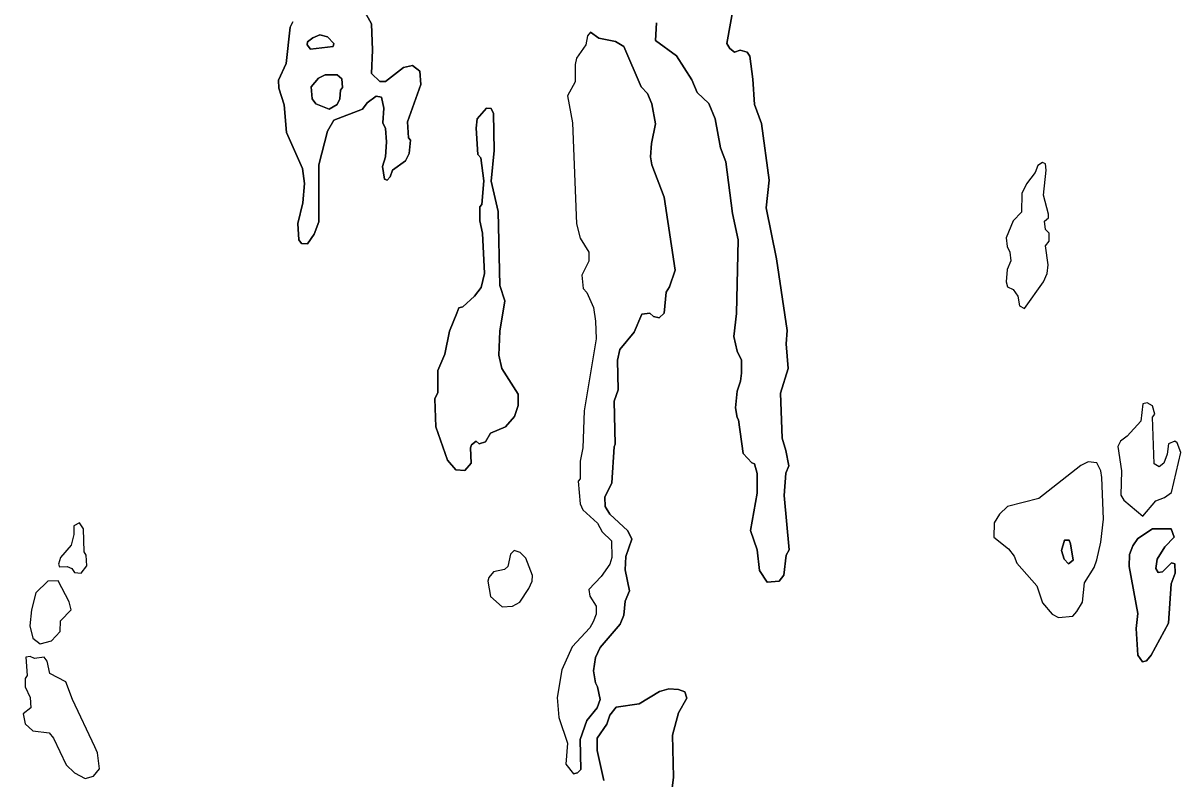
# Model space of a CAD drawing. Extents: x 642515 to 647219, y 6080136 to 6084356.
# Drawn here: x 645140.17 to 645162.76, y 6080897.62 to 6080912.36 of the extents above; entities that cross this region are included whole.
import ezdxf

# ---------------------------------------------------------------- set-up
doc = ezdxf.new("R2010")
doc.units = 0
doc.layers.add('Level 63', color=7, linetype='Continuous')

msp = doc.modelspace()

# ---------------------------------------------------------------- linework, layer by layer
at = {"layer": 'Level 63'}
for points in [[(645154.09, 6080913.01), (645153.9, 6080911.96), (645153.96, 6080911.86), (645154.05, 6080911.79), (645154.16, 6080911.83), (645154.3, 6080911.79), (645154.35, 6080911.71), (645154.41, 6080911.26), (645154.44, 6080910.77), (645154.58, 6080910.4), (645154.73, 6080909.29), (645154.67, 6080908.75), (645154.87, 6080907.76), (645155.08, 6080906.36), (645155.06, 6080906.1), (645155.1, 6080905.62), (645154.95, 6080905.14), (645154.98, 6080904.26), (645155.05, 6080904.02), (645155.11, 6080903.72), (645155.05, 6080903.58), (645155.02, 6080903.14), (645155.12, 6080902.08), (645155.06, 6080901.98), (645155.01, 6080901.59), (645154.92, 6080901.47), (645154.69, 6080901.45), (645154.54, 6080901.68), (645154.49, 6080902.08), (645154.36, 6080902.46), (645154.49, 6080903.19), (645154.49, 6080903.57), (645154.44, 6080903.76), (645154.39, 6080903.78), (645154.22, 6080903.96), (645154.13, 6080904.62), (645154.1, 6080904.66), (645154.07, 6080904.85), (645154.1, 6080905.18), (645154.17, 6080905.37), (645154.19, 6080905.53), (645154.19, 6080905.78), (645154.1, 6080905.96), (645154.04, 6080906.24), (645154.09, 6080906.69), (645154.12, 6080908.13), (645154.01, 6080908.64), (645153.88, 6080909.65), (645153.78, 6080909.92), (645153.67, 6080910.49), (645153.55, 6080910.79), (645153.32, 6080911), (645153.22, 6080911.25), (645152.92, 6080911.72), (645152.51, 6080912.02), (645152.53, 6080912.36)], [(645154.44, 6080903.76), (645154.49, 6080903.57), (645154.49, 6080903.19), (645154.36, 6080902.46), (645154.49, 6080902.08), (645154.54, 6080901.68), (645154.69, 6080901.45), (645154.92, 6080901.47), (645155.01, 6080901.59), (645155.06, 6080901.98), (645155.12, 6080902.08), (645155.02, 6080903.14), (645155.05, 6080903.58), (645155.11, 6080903.72), (645155.05, 6080904.02), (645154.98, 6080904.26), (645154.95, 6080905.14), (645155.1, 6080905.62), (645155.06, 6080906.1), (645155.08, 6080906.36), (645154.87, 6080907.76), (645154.67, 6080908.75), (645154.73, 6080909.29), (645154.58, 6080910.4), (645154.44, 6080910.77), (645154.41, 6080911.26), (645154.35, 6080911.71), (645154.3, 6080911.79), (645154.16, 6080911.83), (645154.05, 6080911.79), (645153.96, 6080911.86), (645153.9, 6080911.96), (645154.09, 6080913.01)], [(645146.81, 6080912.62), (645146.97, 6080912.34), (645146.99, 6080911.83), (645146.97, 6080911.37), (645147.13, 6080911.22), (645147.24, 6080911.22), (645147.59, 6080911.49), (645147.77, 6080911.53), (645147.91, 6080911.42), (645147.93, 6080911.16), (645147.67, 6080910.43), (645147.69, 6080910.12), (645147.73, 6080910.07), (645147.7, 6080909.81), (645147.63, 6080909.67), (645147.38, 6080909.49), (645147.33, 6080909.36), (645147.27, 6080909.29), (645147.22, 6080909.31)], [(645147.22, 6080909.31), (645147.27, 6080909.29), (645147.33, 6080909.36), (645147.38, 6080909.49), (645147.63, 6080909.67), (645147.7, 6080909.81), (645147.73, 6080910.07), (645147.69, 6080910.12), (645147.67, 6080910.43), (645147.93, 6080911.16), (645147.91, 6080911.42), (645147.77, 6080911.53), (645147.59, 6080911.49), (645147.24, 6080911.22), (645147.13, 6080911.22), (645146.97, 6080911.37), (645146.99, 6080911.83), (645146.97, 6080912.34), (645146.81, 6080912.62)], [(645147.22, 6080909.31), (645147.18, 6080909.56), (645147.24, 6080909.75), (645147.26, 6080910.04), (645147.24, 6080910.3), (645147.19, 6080910.41), (645147.21, 6080910.7), (645147.16, 6080910.91), (645147.06, 6080910.93), (645146.88, 6080910.8), (645146.79, 6080910.68), (645146.23, 6080910.46), (645146.11, 6080910.25), (645145.94, 6080909.59), (645145.94, 6080908.48), (645145.85, 6080908.24), (645145.72, 6080908.05), (645145.6, 6080908.06), (645145.55, 6080908.13), (645145.53, 6080908.45), (645145.63, 6080908.85), (645145.66, 6080909.23), (645145.62, 6080909.52), (645145.31, 6080910.22), (645145.26, 6080910.76), (645145.16, 6080911.09), (645145.15, 6080911.24), (645145.3, 6080911.57), (645145.38, 6080912.28), (645145.43, 6080912.38)], [(645145.43, 6080912.38), (645145.38, 6080912.28), (645145.3, 6080911.57), (645145.15, 6080911.24), (645145.16, 6080911.09), (645145.26, 6080910.76), (645145.31, 6080910.22), (645145.62, 6080909.52), (645145.66, 6080909.23), (645145.63, 6080908.85), (645145.53, 6080908.45), (645145.55, 6080908.13), (645145.6, 6080908.06), (645145.72, 6080908.05), (645145.85, 6080908.24), (645145.94, 6080908.48), (645145.94, 6080909.59), (645146.11, 6080910.25), (645146.23, 6080910.46), (645146.79, 6080910.68), (645146.88, 6080910.8), (645147.06, 6080910.93), (645147.16, 6080910.91), (645147.21, 6080910.7), (645147.19, 6080910.41), (645147.24, 6080910.3), (645147.26, 6080910.04), (645147.24, 6080909.75), (645147.18, 6080909.56), (645147.22, 6080909.31)], [(645152.53, 6080912.36), (645152.51, 6080912.02), (645152.92, 6080911.72), (645153.22, 6080911.25), (645153.32, 6080911), (645153.55, 6080910.79), (645153.67, 6080910.49), (645153.78, 6080909.92), (645153.88, 6080909.65), (645154.01, 6080908.64), (645154.12, 6080908.13), (645154.09, 6080906.69), (645154.04, 6080906.24), (645154.1, 6080905.96), (645154.19, 6080905.78), (645154.19, 6080905.53), (645154.17, 6080905.37), (645154.1, 6080905.18), (645154.07, 6080904.85), (645154.1, 6080904.66), (645154.13, 6080904.62), (645154.22, 6080903.96), (645154.39, 6080903.78), (645154.44, 6080903.76)], [(645146.11, 6080912.09), (645145.96, 6080912.13), (645145.82, 6080912.07), (645145.72, 6080911.99), (645145.71, 6080911.93), (645145.78, 6080911.85), (645146.22, 6080911.9), (645146.23, 6080911.96), (645146.11, 6080912.09)], [(645146.11, 6080912.09), (645146.23, 6080911.96), (645146.22, 6080911.9), (645145.78, 6080911.85), (645145.71, 6080911.93), (645145.72, 6080911.99), (645145.82, 6080912.07), (645145.96, 6080912.13), (645146.11, 6080912.09)], [(645151.24, 6080912.18), (645151.18, 6080912.11), (645151.15, 6080911.93), (645150.97, 6080911.67), (645150.94, 6080911.55), (645150.94, 6080911.21), (645150.79, 6080910.94), (645150.89, 6080910.41), (645150.97, 6080908.44), (645151.04, 6080908.16), (645151.21, 6080907.89), (645151.21, 6080907.71), (645151.07, 6080907.44), (645151.1, 6080907.18), (645151.17, 6080907.1), (645151.3, 6080906.81), (645151.34, 6080906.54), (645151.35, 6080906.2), (645151.12, 6080904.79), (645151.09, 6080904.07), (645151.04, 6080903.81), (645151.04, 6080903.47), (645151, 6080903.42), (645151.04, 6080902.98), (645151.09, 6080902.86), (645151.38, 6080902.6), (645151.47, 6080902.43), (645151.65, 6080902.26), (645151.66, 6080901.93), (645151.62, 6080901.8), (645151.45, 6080901.56), (645151.21, 6080901.31), (645151.23, 6080901.18), (645151.35, 6080900.98), (645151.35, 6080900.83), (645151.29, 6080900.68), (645151.23, 6080900.56), (645150.88, 6080900.19), (645150.68, 6080899.74), (645150.59, 6080899.2), (645150.62, 6080898.81), (645150.79, 6080898.31), (645150.76, 6080897.9), (645150.91, 6080897.71)], [(645150.76, 6080897.9), (645150.91, 6080897.71), (645150.99, 6080897.73), (645151.05, 6080897.8), (645151.04, 6080898.38), (645151.17, 6080898.75), (645151.37, 6080899), (645151.43, 6080899.16), (645151.38, 6080899.41), (645151.34, 6080899.49), (645151.3, 6080899.72), (645151.34, 6080899.98), (645151.43, 6080900.18), (645151.82, 6080900.63), (645151.89, 6080900.81), (645151.92, 6080901.08), (645152, 6080901.28), (645151.92, 6080901.69), (645151.93, 6080901.95), (645152.05, 6080902.29), (645151.97, 6080902.45), (645151.62, 6080902.78), (645151.53, 6080902.93), (645151.52, 6080903.11), (645151.66, 6080903.39), (645151.7, 6080904.09), (645151.72, 6080904.14), (645151.7, 6080904.98), (645151.78, 6080905.2), (645151.77, 6080905.78), (645151.81, 6080905.99), (645152.09, 6080906.33), (645152.24, 6080906.68), (645152.4, 6080906.7), (645152.47, 6080906.63), (645152.58, 6080906.61), (645152.68, 6080906.7), (645152.72, 6080907.11), (645152.78, 6080907.21), (645152.89, 6080907.54), (645152.68, 6080908.96), (645152.44, 6080909.59), (645152.41, 6080909.75), (645152.43, 6080910.01), (645152.51, 6080910.39), (645152.44, 6080910.78), (645152.35, 6080910.98), (645152.23, 6080911.11), (645151.89, 6080911.9), (645151.73, 6080912), (645151.4, 6080912.06), (645151.24, 6080912.18), (645151.18, 6080912.11), (645151.15, 6080911.93), (645150.97, 6080911.67), (645150.94, 6080911.55), (645150.94, 6080911.21), (645150.79, 6080910.94), (645150.89, 6080910.41), (645150.97, 6080908.44), (645151.04, 6080908.16), (645151.21, 6080907.89), (645151.21, 6080907.71), (645151.07, 6080907.44), (645151.1, 6080907.18), (645151.17, 6080907.1), (645151.3, 6080906.81), (645151.34, 6080906.54), (645151.35, 6080906.2), (645151.12, 6080904.79), (645151.09, 6080904.07), (645151.04, 6080903.81), (645151.04, 6080903.47), (645151, 6080903.42), (645151.04, 6080902.98), (645151.09, 6080902.86), (645151.38, 6080902.6), (645151.47, 6080902.43), (645151.65, 6080902.26), (645151.66, 6080901.93), (645151.62, 6080901.8), (645151.45, 6080901.56), (645151.21, 6080901.31), (645151.23, 6080901.18), (645151.35, 6080900.98), (645151.35, 6080900.83), (645151.29, 6080900.68), (645151.23, 6080900.56), (645150.88, 6080900.19), (645150.68, 6080899.74), (645150.59, 6080899.2), (645150.62, 6080898.81), (645150.79, 6080898.31), (645150.76, 6080897.9)], [(645151.24, 6080912.18), (645151.4, 6080912.06), (645151.73, 6080912), (645151.89, 6080911.9), (645152.23, 6080911.11), (645152.35, 6080910.98), (645152.44, 6080910.78), (645152.51, 6080910.39), (645152.43, 6080910.01), (645152.41, 6080909.75), (645152.44, 6080909.59), (645152.68, 6080908.96), (645152.89, 6080907.54), (645152.78, 6080907.21), (645152.72, 6080907.11), (645152.68, 6080906.7), (645152.58, 6080906.61), (645152.47, 6080906.63), (645152.4, 6080906.7), (645152.24, 6080906.68), (645152.09, 6080906.33), (645151.81, 6080905.99), (645151.77, 6080905.78), (645151.78, 6080905.2), (645151.7, 6080904.98), (645151.72, 6080904.14), (645151.7, 6080904.09), (645151.66, 6080903.39), (645151.52, 6080903.11), (645151.53, 6080902.93), (645151.62, 6080902.78), (645151.97, 6080902.45), (645152.05, 6080902.29), (645151.93, 6080901.95), (645151.92, 6080901.69), (645152, 6080901.28), (645151.92, 6080901.08), (645151.89, 6080900.81), (645151.82, 6080900.63), (645151.43, 6080900.18), (645151.34, 6080899.98), (645151.3, 6080899.72), (645151.34, 6080899.49), (645151.38, 6080899.41), (645151.43, 6080899.16), (645151.37, 6080899), (645151.17, 6080898.75), (645151.04, 6080898.38), (645151.05, 6080897.8), (645150.99, 6080897.73), (645150.91, 6080897.71)], [(645146.3, 6080911.35), (645146.06, 6080911.35), (645145.93, 6080911.28), (645145.79, 6080911.11), (645145.81, 6080910.88), (645145.88, 6080910.78), (645146.14, 6080910.68), (645146.3, 6080910.77), (645146.35, 6080910.88), (645146.36, 6080911.05), (645146.4, 6080911.1), (645146.39, 6080911.27), (645146.3, 6080911.35)], [(645146.3, 6080911.35), (645146.39, 6080911.27), (645146.4, 6080911.1), (645146.36, 6080911.05), (645146.35, 6080910.88), (645146.3, 6080910.77), (645146.14, 6080910.68), (645145.88, 6080910.78), (645145.81, 6080910.88), (645145.79, 6080911.11), (645145.93, 6080911.28), (645146.06, 6080911.35), (645146.3, 6080911.35)], [(645149.13, 6080908.26), (645149.08, 6080908.5), (645149.08, 6080908.77), (645149.12, 6080908.82), (645149.16, 6080909.28), (645149.1, 6080909.73), (645149.04, 6080909.79), (645149.01, 6080910.31), (645149.03, 6080910.49), (645149.21, 6080910.7), (645149.3, 6080910.69), (645149.35, 6080910.59), (645149.36, 6080909.87), (645149.3, 6080909.27), (645149.44, 6080908.68), (645149.47, 6080907.24), (645149.57, 6080906.94), (645149.47, 6080906.35), (645149.45, 6080905.88), (645149.51, 6080905.62), (645149.83, 6080905.12), (645149.83, 6080904.9), (645149.76, 6080904.68), (645149.58, 6080904.48), (645149.29, 6080904.36), (645149.19, 6080904.19), (645149.07, 6080904.15), (645149.01, 6080904.2), (645148.92, 6080904.13), (645148.9, 6080904.07), (645148.91, 6080903.77), (645148.79, 6080903.63), (645148.61, 6080903.64), (645148.45, 6080903.83), (645148.22, 6080904.48), (645148.2, 6080905.03), (645148.26, 6080905.15), (645148.26, 6080905.58), (645148.4, 6080905.9), (645148.49, 6080906.35), (645148.63, 6080906.7), (645148.67, 6080906.8), (645148.75, 6080906.82), (645148.98, 6080907.03), (645149.11, 6080907.2), (645149.17, 6080907.47), (645149.13, 6080908.26)], [(645149.13, 6080908.26), (645149.17, 6080907.47), (645149.11, 6080907.2), (645148.98, 6080907.03), (645148.75, 6080906.82), (645148.67, 6080906.8), (645148.63, 6080906.7), (645148.49, 6080906.35), (645148.4, 6080905.9), (645148.26, 6080905.58), (645148.26, 6080905.15), (645148.2, 6080905.03), (645148.22, 6080904.48), (645148.45, 6080903.83), (645148.61, 6080903.64), (645148.79, 6080903.63), (645148.91, 6080903.77), (645148.9, 6080904.07), (645148.92, 6080904.13), (645149.01, 6080904.2), (645149.07, 6080904.15), (645149.19, 6080904.19), (645149.29, 6080904.36), (645149.58, 6080904.48), (645149.76, 6080904.68), (645149.83, 6080904.9), (645149.83, 6080905.12), (645149.51, 6080905.62), (645149.45, 6080905.88), (645149.47, 6080906.35), (645149.57, 6080906.94), (645149.47, 6080907.24), (645149.44, 6080908.68), (645149.3, 6080909.27), (645149.36, 6080909.87), (645149.35, 6080910.59), (645149.3, 6080910.69), (645149.21, 6080910.7), (645149.03, 6080910.49), (645149.01, 6080910.31), (645149.04, 6080909.79), (645149.1, 6080909.73), (645149.16, 6080909.28), (645149.12, 6080908.82), (645149.08, 6080908.77), (645149.08, 6080908.5), (645149.13, 6080908.26)], [(645160.08, 6080909), (645160.13, 6080909.49), (645160.12, 6080909.61), (645160.06, 6080909.64), (645159.97, 6080909.58), (645159.92, 6080909.44), (645159.75, 6080909.22), (645159.66, 6080909.03), (645159.65, 6080908.67), (645159.49, 6080908.5), (645159.35, 6080908.17), (645159.37, 6080908), (645159.42, 6080907.89), (645159.44, 6080907.72), (645159.37, 6080907.55), (645159.35, 6080907.31), (645159.38, 6080907.21), (645159.49, 6080907.16), (645159.58, 6080907.03), (645159.61, 6080906.84), (645159.71, 6080906.79), (645160.08, 6080907.31), (645160.15, 6080907.47), (645160.17, 6080907.64), (645160.12, 6080908.01), (645160.19, 6080908.1), (645160.19, 6080908.26), (645160.12, 6080908.33), (645160.1, 6080908.49), (645160.18, 6080908.56), (645160.18, 6080908.63), (645160.08, 6080909)], [(645160.18, 6080908.63), (645160.08, 6080909), (645160.13, 6080909.49), (645160.12, 6080909.61), (645160.06, 6080909.64), (645159.97, 6080909.58), (645159.92, 6080909.44), (645159.75, 6080909.22), (645159.66, 6080909.03), (645159.65, 6080908.67), (645159.49, 6080908.5), (645159.35, 6080908.17), (645159.37, 6080908), (645159.42, 6080907.89), (645159.44, 6080907.72), (645159.37, 6080907.55), (645159.35, 6080907.31), (645159.38, 6080907.21), (645159.49, 6080907.16), (645159.58, 6080907.03), (645159.61, 6080906.84), (645159.71, 6080906.79), (645160.08, 6080907.31), (645160.15, 6080907.47), (645160.17, 6080907.64), (645160.12, 6080908.01), (645160.19, 6080908.1), (645160.19, 6080908.26), (645160.12, 6080908.33), (645160.1, 6080908.49), (645160.18, 6080908.56), (645160.18, 6080908.63)], [(645162.21, 6080904.89), (645162.1, 6080904.95), (645162.02, 6080904.93), (645161.98, 6080904.59), (645161.71, 6080904.3), (645161.58, 6080904.2), (645161.53, 6080904.1), (645161.6, 6080903.62), (645161.59, 6080903.15), (645161.65, 6080903.05), (645162.02, 6080902.74), (645162.27, 6080903.04), (645162.44, 6080903.1), (645162.58, 6080903.2), (645162.76, 6080903.98), (645162.69, 6080904.17), (645162.64, 6080904.2), (645162.52, 6080904.15), (645162.49, 6080903.95), (645162.43, 6080903.77), (645162.34, 6080903.7), (645162.24, 6080903.76), (645162.21, 6080904.67), (645162.25, 6080904.73), (645162.21, 6080904.89)], [(645162.25, 6080904.73), (645162.21, 6080904.89), (645162.1, 6080904.95), (645162.02, 6080904.93), (645161.98, 6080904.59), (645161.71, 6080904.3), (645161.58, 6080904.2), (645161.53, 6080904.1), (645161.6, 6080903.62), (645161.59, 6080903.15), (645161.65, 6080903.05), (645162.02, 6080902.74), (645162.27, 6080903.04), (645162.44, 6080903.1), (645162.58, 6080903.2), (645162.76, 6080903.98), (645162.69, 6080904.17), (645162.64, 6080904.2), (645162.52, 6080904.15), (645162.49, 6080903.95), (645162.43, 6080903.77), (645162.34, 6080903.7), (645162.24, 6080903.76), (645162.21, 6080904.67), (645162.25, 6080904.73)], [(645161.12, 6080903.78), (645160.95, 6080903.8), (645160.81, 6080903.73), (645159.99, 6080903.08), (645159.38, 6080902.93), (645159.22, 6080902.78), (645159.12, 6080902.61), (645159.11, 6080902.33), (645159.4, 6080902.1), (645159.51, 6080901.96), (645159.56, 6080901.82), (645159.95, 6080901.38), (645160.06, 6080901.05), (645160.25, 6080900.83), (645160.37, 6080900.76), (645160.65, 6080900.79), (645160.73, 6080900.88), (645160.84, 6080901.06), (645160.88, 6080901.44), (645161.07, 6080901.74), (645161.12, 6080901.89), (645161.2, 6080902.23), (645161.25, 6080902.68), (645161.22, 6080903.49), (645161.2, 6080903.62), (645161.12, 6080903.78)], [(645161.2, 6080903.62), (645161.12, 6080903.78), (645160.95, 6080903.8), (645160.81, 6080903.73), (645159.99, 6080903.08), (645159.38, 6080902.93), (645159.22, 6080902.78), (645159.12, 6080902.61), (645159.11, 6080902.33), (645159.4, 6080902.1), (645159.51, 6080901.96), (645159.56, 6080901.82), (645159.95, 6080901.38), (645160.06, 6080901.05), (645160.25, 6080900.83), (645160.37, 6080900.76), (645160.65, 6080900.79), (645160.73, 6080900.88), (645160.84, 6080901.06), (645160.88, 6080901.44), (645161.07, 6080901.74), (645161.12, 6080901.89), (645161.2, 6080902.23), (645161.25, 6080902.68), (645161.22, 6080903.49), (645161.2, 6080903.62)], [(645141.27, 6080902.61), (645141.16, 6080902.55), (645141.16, 6080902.38), (645141.11, 6080902.17), (645140.9, 6080901.93), (645140.86, 6080901.8), (645140.88, 6080901.75), (645141.03, 6080901.76), (645141.12, 6080901.72), (645141.17, 6080901.64), (645141.3, 6080901.63), (645141.41, 6080901.77), (645141.4, 6080901.98), (645141.36, 6080902.04), (645141.35, 6080902.49), (645141.27, 6080902.61)], [(645141.35, 6080902.49), (645141.27, 6080902.61), (645141.16, 6080902.55), (645141.16, 6080902.38), (645141.11, 6080902.17), (645140.9, 6080901.93), (645140.86, 6080901.8), (645140.88, 6080901.75), (645141.03, 6080901.76), (645141.12, 6080901.72), (645141.17, 6080901.64), (645141.3, 6080901.63), (645141.41, 6080901.77), (645141.4, 6080901.98), (645141.36, 6080902.04), (645141.35, 6080902.49)], [(645161.89, 6080900.55), (645161.92, 6080900.84), (645161.75, 6080901.76), (645161.76, 6080901.99), (645161.82, 6080902.16), (645161.92, 6080902.3), (645162.21, 6080902.49), (645162.57, 6080902.49), (645162.63, 6080902.33), (645162.45, 6080902.14), (645162.3, 6080901.9), (645162.27, 6080901.72), (645162.32, 6080901.64), (645162.4, 6080901.65), (645162.58, 6080901.83), (645162.64, 6080901.81), (645162.65, 6080901.63), (645162.57, 6080901.42), (645162.52, 6080900.65), (645162.18, 6080900.03), (645162.09, 6080899.92), (645162.01, 6080899.9), (645161.92, 6080900.03), (645161.89, 6080900.55)], [(645161.89, 6080900.55), (645161.92, 6080900.03), (645162.01, 6080899.9), (645162.09, 6080899.92), (645162.18, 6080900.03), (645162.52, 6080900.65), (645162.57, 6080901.42), (645162.65, 6080901.63), (645162.64, 6080901.81), (645162.58, 6080901.83), (645162.4, 6080901.65), (645162.32, 6080901.64), (645162.27, 6080901.72), (645162.3, 6080901.9), (645162.45, 6080902.14), (645162.63, 6080902.33), (645162.57, 6080902.49), (645162.21, 6080902.49), (645161.92, 6080902.3), (645161.82, 6080902.16), (645161.76, 6080901.99), (645161.75, 6080901.76), (645161.92, 6080900.84), (645161.89, 6080900.55)], [(645160.61, 6080902.2), (645160.58, 6080902.27), (645160.49, 6080902.27), (645160.43, 6080902.07), (645160.48, 6080901.9), (645160.57, 6080901.81), (645160.66, 6080901.88), (645160.61, 6080902.2)], [(645160.61, 6080902.2), (645160.66, 6080901.88), (645160.57, 6080901.81), (645160.48, 6080901.9), (645160.43, 6080902.07), (645160.49, 6080902.27), (645160.58, 6080902.27), (645160.61, 6080902.2)], [(645149.87, 6080902.03), (645149.75, 6080902.07), (645149.68, 6080902), (645149.63, 6080901.76), (645149.56, 6080901.7), (645149.35, 6080901.65), (645149.26, 6080901.54), (645149.24, 6080901.47), (645149.29, 6080901.17), (645149.52, 6080900.97), (645149.72, 6080900.98), (645149.86, 6080901.06), (645150.04, 6080901.33), (645150.1, 6080901.47), (645150.11, 6080901.58), (645149.98, 6080901.92), (645149.87, 6080902.03)], [(645149.98, 6080901.92), (645149.87, 6080902.03), (645149.75, 6080902.07), (645149.68, 6080902), (645149.63, 6080901.76), (645149.56, 6080901.7), (645149.35, 6080901.65), (645149.26, 6080901.54), (645149.24, 6080901.47), (645149.29, 6080901.17), (645149.52, 6080900.97), (645149.72, 6080900.98), (645149.86, 6080901.06), (645150.04, 6080901.33), (645150.1, 6080901.47), (645150.11, 6080901.58), (645149.98, 6080901.92)], [(645140.85, 6080901.48), (645140.65, 6080901.47), (645140.42, 6080901.24), (645140.33, 6080900.91), (645140.3, 6080900.6), (645140.36, 6080900.36), (645140.5, 6080900.25), (645140.72, 6080900.31), (645140.89, 6080900.49), (645140.9, 6080900.7), (645141.11, 6080900.91), (645141.07, 6080901.07), (645140.85, 6080901.48)], [(645141.07, 6080901.07), (645140.85, 6080901.48), (645140.65, 6080901.47), (645140.42, 6080901.24), (645140.33, 6080900.91), (645140.3, 6080900.6), (645140.36, 6080900.36), (645140.5, 6080900.25), (645140.72, 6080900.31), (645140.89, 6080900.49), (645140.9, 6080900.7), (645141.11, 6080900.91), (645141.07, 6080901.07)], [(645140.58, 6080899.99), (645140.39, 6080899.96), (645140.31, 6080900), (645140.22, 6080899.99), (645140.25, 6080899.63), (645140.21, 6080899.57), (645140.21, 6080899.41), (645140.31, 6080899.2), (645140.32, 6080899), (645140.17, 6080898.88), (645140.21, 6080898.69), (645140.36, 6080898.55), (645140.68, 6080898.51), (645140.76, 6080898.41), (645141.01, 6080897.89), (645141.17, 6080897.73), (645141.38, 6080897.62), (645141.54, 6080897.67), (645141.66, 6080897.81), (645141.62, 6080898.12), (645141.57, 6080898.24), (645141.13, 6080899.16), (645141, 6080899.51), (645140.69, 6080899.67), (645140.64, 6080899.91), (645140.58, 6080899.99)], [(645140.64, 6080899.91), (645140.58, 6080899.99), (645140.39, 6080899.96), (645140.31, 6080900), (645140.22, 6080899.99), (645140.25, 6080899.63), (645140.21, 6080899.57), (645140.21, 6080899.41), (645140.31, 6080899.2), (645140.32, 6080899), (645140.17, 6080898.88), (645140.21, 6080898.69), (645140.36, 6080898.55), (645140.68, 6080898.51), (645140.76, 6080898.41), (645141.01, 6080897.89), (645141.17, 6080897.73), (645141.38, 6080897.62), (645141.54, 6080897.67), (645141.66, 6080897.81), (645141.62, 6080898.12), (645141.57, 6080898.24), (645141.13, 6080899.16), (645141, 6080899.51), (645140.69, 6080899.67), (645140.64, 6080899.91)], [(645151.5, 6080897.58), (645151.37, 6080898.17), (645151.37, 6080898.41), (645151.56, 6080898.68), (645151.62, 6080898.86), (645151.74, 6080899.01), (645152.19, 6080899.08), (645152.59, 6080899.32), (645152.77, 6080899.37), (645152.96, 6080899.36), (645153.08, 6080899.31), (645153.12, 6080899.19), (645152.96, 6080898.9), (645152.84, 6080898.47), (645152.86, 6080897.65), (645152.76, 6080896.84)], [(645152.96, 6080899.36), (645152.77, 6080899.37), (645152.59, 6080899.32), (645152.19, 6080899.08), (645151.74, 6080899.01), (645151.62, 6080898.86), (645151.56, 6080898.68), (645151.37, 6080898.41), (645151.37, 6080898.17), (645151.5, 6080897.58)], [(645152.76, 6080896.84), (645152.86, 6080897.65), (645152.84, 6080898.47), (645152.96, 6080898.9), (645153.12, 6080899.19), (645153.08, 6080899.31), (645152.96, 6080899.36)]]:
    msp.add_lwpolyline(points, dxfattribs=at)

doc.saveas('drawing.dxf')
